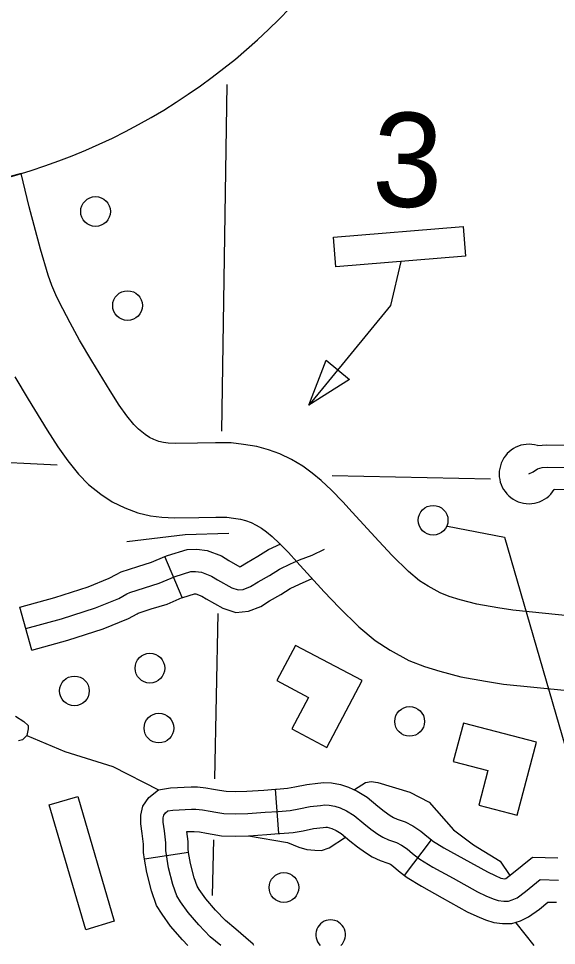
# Model space of a CAD drawing. Extents: x 653372 to 905732, y 627442 to 787275.
# Drawn here: x 724877 to 726687, y 728634 to 731752 of the extents above; entities that cross this region are included whole.
import ezdxf

# ---------------------------------------------------------------- set-up
doc = ezdxf.new("R2010")
doc.units = 0
for name, color, linetype in [('10', 7, 'Continuous'), ('31', 7, 'Continuous'), ('32', 7, 'Continuous'), ('35', 7, 'Continuous'), ('5', 7, 'Continuous'), ('56', 7, 'Continuous'), ('58', 7, 'Continuous'), ('63', 7, 'Continuous'), ('9', 7, 'Continuous')]:
    doc.layers.add(name, color=color, linetype=linetype)

msp = doc.modelspace()

# ---------------------------------------------------------------- linework, layer by layer
at = {"layer": '10'}
for points in [[(724885.9, 731230.7), (724766.1, 731198.7)], [(726748.3, 729740.2), (726540.2, 729761.2), (726489.6, 729769.1), (726419.4, 729782.1), (726362.4, 729796.7), (726325.5, 729808.2), (726295.6, 729819.9), (726255.2, 729841.9), (726225.8, 729860.9), (726189.5, 729891.5), (726134.3, 729945.1), (726089.2, 729993.5), (725999.1, 730091.5), (725968.5, 730125.9), (725930.5, 730165), (725895.4, 730197.8), (725865.1, 730222.4), (725833.2, 730246), (725795.7, 730268.4), (725755.9, 730287.6), (725718.2, 730300.9), (725678.9, 730312.6), (725634.3, 730319.6), (725592.2, 730324.3), (725540.2, 730324.6), (725479.8, 730323.7), (725406.5, 730322.8), (725381, 730323.9), (725365.5, 730326), (725349.6, 730329.6), (725332.3, 730336), (725317.5, 730343.1), (725303.1, 730352.9), (725281, 730370.6), (725265.3, 730386.6), (725241.9, 730415.3), (725216.3, 730451.3), (725185.3, 730499.7), (725123.8, 730600.6), (725082.4, 730670.4), (725050.9, 730728), (725025.9, 730776), (725006, 730815.4), (724989.7, 730854.5), (724977, 730889.2), (724950.8, 730976.3), (724913.5, 731119.2), (724885.9, 731230.7)], [(724865.1, 730546.6), (724909.6, 730471.7), (724973.3, 730367.2), (725009.1, 730311.3), (725042.9, 730263.8), (725078.7, 730219.8), (725113.1, 730184.7), (725154.5, 730151.6), (725192.3, 730125.9), (725234.8, 730105.5), (725278.1, 730089.6), (725321, 730079.6), (725359.1, 730074.7), (725402.3, 730072.7), (725483.3, 730073.7), (725541.4, 730074.6), (725577.5, 730074.4), (725600.9, 730071.8), (725623.7, 730068.2), (725640.9, 730063.1), (725659.7, 730056.4), (725677.1, 730048), (725694.5, 730037.6), (725711.9, 730024.8), (725731, 730009.2), (725755.5, 729986.4), (725785.3, 729955.7), (725813.6, 729923.8), (725905.8, 729823.7), (725955.6, 729770.2), (726021.6, 729706.1), (726076.6, 729659.7), (726127.4, 729626.8), (726189.7, 729592.9), (726242.7, 729572.1), (726294.3, 729556.1), (726365.4, 729537.9), (726447.6, 729522.6), (726508.3, 729513.2), (726723.8, 729491.4)]]:
    msp.add_lwpolyline(points, dxfattribs=at)
at = {"layer": '31'}
for points in [[(726622.6, 730315.9), (726654.6, 730318), (726731.2, 730316.6), (726892.4, 730310), (727082, 730302.7), (727118.1, 730301.9)], [(726594.2, 730220), (726608.1, 730227.3), (726622.9, 730237.1), (726638.4, 730241.8), (726656.4, 730243), (726729, 730241.6), (726889.4, 730235.1), (727079.7, 730227.7), (727508.7, 730218.2), (727835.3, 730211)], [(727114.8, 730151.9), (727077.4, 730152.7), (726886.4, 730160.2), (726726.7, 730166.7), (726679.3, 730167.5)]]:
    msp.add_lwpolyline(points, dxfattribs=at)
msp.add_arc((726594.2, 730220), 100, 73.4896, 328.3228, dxfattribs=at)
at = {"layer": '32'}
for p, q in [((725428.3, 729804.2), (725370, 729942.3)), ((724921.9, 729627.3), (724881.6, 729771.8)), ((725753.4, 729009.7), (725742.1, 729159.3)), ((726176.1, 728868.9), (726266.6, 728988.5)), ((725449.6, 728946.7), (725301.4, 728923.4))]:
    msp.add_line(p, q, dxfattribs=at)
for points in [[(725370, 729942.3), (725378.6, 729946), (725444.2, 729965.9), (725476.7, 729967.4), (725511.5, 729962.2), (725559.9, 729944.1), (725585.3, 729928.6), (725622, 729907.7), (725624.2, 729908.6), (725644.7, 729921.4), (725682.5, 729943), (725718.7, 729966), (725759.4, 729984.9)], [(724901.7, 729699.5), (725021.4, 729732.9), (725136.4, 729770), (725214.9, 729801.2), (725241.1, 729816.1), (725251.3, 729821.2), (725301.1, 729837.3), (725350.9, 729852.9), (725404.2, 729875.4), (725456.9, 729891.4), (725472.8, 729892.1), (725492.7, 729889.2), (725526.9, 729876.4), (725547.1, 729864), (725595.1, 729836.7), (725616.6, 729829.6), (725633.1, 729831.5), (725658, 729841.3), (725683.2, 729857), (725721.2, 729878.7), (725754.8, 729900), (725791.7, 729917.1), (725822.6, 729930.9), (725864.8, 729947.3), (725907.1, 729967.2)], [(724881.6, 729771.8), (724999.8, 729804.8), (725111.1, 729840.6), (725182.4, 729868.9), (725205.7, 729882.2), (725222.7, 729890.8), (725278.4, 729908.8), (725325.1, 729923.4), (725370, 729942.3)], [(725428.3, 729804.2), (725429.7, 729804.8), (725469.4, 729816.8), (725473.9, 729816.1), (725494, 729808.6), (725509, 729799.4), (725564.4, 729767.9), (725608.6, 729753.3), (725651.3, 729758.1), (725691.9, 729774), (725721.6, 729792.6), (725760, 729814.5), (725790.8, 729834.1), (725822.7, 729848.8), (725865.2, 729867.7)], [(724921.9, 729627.3), (725043, 729661.1), (725161.8, 729699.4), (725247.4, 729733.4), (725276.6, 729749.9), (725279.9, 729751.6), (725323.8, 729765.9), (725376.8, 729782.4), (725428.3, 729804.2)], [(725301.4, 728923.4), (725297.7, 728946.7), (725297.8, 728974.6), (725293.7, 729010), (725288.9, 729043.1), (725288.9, 729071.6), (725295.9, 729102), (725315.3, 729131.7), (725348.6, 729157.5), (725388.7, 729163.7), (725458.4, 729167.6), (725479.3, 729167), (725506.9, 729163.9), (725533.6, 729159.3), (725552.9, 729156.4), (725575.3, 729152.3), (725606.4, 729151.8), (725645.4, 729152.7), (725702.4, 729156.3), (725742.1, 729159.3)], [(725742.1, 729159.3), (725744.8, 729159.5), (725782, 729162.6), (725807, 729166.9), (725846.7, 729174.8), (725884.3, 729179.1), (725904.8, 729181.6), (725930.5, 729180.8), (725959.9, 729175.6), (725987.4, 729166.4), (726016.7, 729152.6), (726049.9, 729132.3), (726086.4, 729101.8), (726106.9, 729085.4), (726127.6, 729071.2), (726138.6, 729064.2), (726150.5, 729058.8), (726177.9, 729049.1), (726203.8, 729036.5), (726231, 729017.9), (726250.5, 729000.7), (726266.6, 728988.6)], [(725372.7, 728952.6), (725372.8, 728978.9), (725368, 729019.6), (725363.9, 729048.5), (725363.9, 729063.1), (725366, 729072.1), (725371.2, 729080.2), (725379.2, 729086.3), (725396.6, 729089), (725459.4, 729092.6), (725474, 729092.1), (725496.3, 729089.7), (725521.7, 729085.2), (725540.7, 729082.4), (725567.9, 729077.5), (725606.7, 729076.8), (725648.6, 729077.8), (725707.5, 729081.5), (725750.7, 729084.7), (725791.4, 729088.1), (725820.7, 729093.1), (725858.3, 729100.7), (725893.1, 729104.6), (725908.2, 729106.5), (725922.8, 729106), (725941.4, 729102.7), (725959.4, 729096.7), (725981, 729086.5), (726006.1, 729071.2), (726039, 729043.7), (726062.1, 729025.2), (726086.3, 729008.5), (726103, 728998), (726122.3, 728989.2), (726148.9, 728979.8), (726166, 728971.5), (726184.8, 728958.6), (726203, 728942.6), (726227.5, 728924.1), (726270.5, 728897.2), (726339.1, 728859.6), (726420.8, 728813.8), (726449.6, 728800.6), (726473.9, 728789.9), (726491.1, 728784.8), (726510.2, 728782.4), (726525.2, 728782.4), (726538.1, 728786.6), (726554.7, 728794.3), (726583.2, 728815.3), (726632.2, 728855.4)], [(725449.6, 728946.7), (725447.7, 728958.4), (725447.8, 728983.2), (725443.9, 729016.6), (725460.4, 729017.5), (725468.7, 729017.3), (725485.7, 729015.4), (725509.7, 729011.2), (725528.5, 729008.4), (725560.5, 729002.6), (725606.9, 729001.7), (725651.9, 729002.8), (725712.7, 729006.7), (725753.4, 729009.7)], [(725753.4, 729009.7), (725756.6, 729010), (725800.8, 729013.6), (725834.5, 729019.4), (725870, 729026.5), (725901.9, 729030.2), (725911.6, 729031.3), (725915.1, 729031.2), (725922.9, 729029.8), (725931.4, 729027), (725945.3, 729020.4), (725962.3, 729010), (725991.6, 728985.6), (726017.4, 728965), (726044.9, 728945.9), (726067.4, 728931.8), (726094.2, 728919.6), (726120, 728910.5), (726128.3, 728906.5), (726138.6, 728899.4), (726155.5, 728884.4), (726176.1, 728868.9)], [(726266.6, 728988.5), (726270.1, 728985.9), (726308.4, 728962), (726375.5, 728925.2), (726454.8, 728880.7), (726480.4, 728869), (726499.8, 728860.4), (726506.5, 728858.5), (726513, 728857.6), (726516.3, 728859.1), (726537.1, 728874.6), (726606.4, 728931.1), (726691, 728928.7)], [(725557.4, 728633.5), (725522.3, 728662.7), (725484.4, 728702.4), (725448.1, 728744.6), (725422.5, 728780.4), (725409.7, 728800.6), (725396.5, 728838.6), (725381.9, 728894.4), (725372.7, 728952.6)], [(725446.5, 728633.5), (725428.8, 728652), (725389, 728698.2), (725360.2, 728738.6), (725341.7, 728767.8), (725324.7, 728816.8), (725308.4, 728879.1), (725301.4, 728923.4)], [(725669.2, 728633.5), (725666.1, 728637.5), (725641.9, 728658.8), (725608.8, 728688.3), (725573.6, 728717.6), (725540, 728752.8), (725507.1, 728790.9), (725484.7, 728822.3), (725477.7, 728833.4), (725468.3, 728860.5), (725455.4, 728909.8), (725449.6, 728946.7)], [(726176.1, 728868.9), (726185, 728862.2), (726232.6, 728832.5), (726302.7, 728794), (726386.8, 728746.9), (726418.8, 728732.3), (726448, 728719.3), (726475.7, 728711.1), (726505.5, 728707.4), (726537.1, 728707.4), (726565.5, 728716.6), (726593.2, 728729.4), (726629.2, 728756.1), (726658, 728779.6), (726686.8, 728778.8)], [(726632.2, 728855.4), (726694.1, 728853.6)]]:
    msp.add_lwpolyline(points, dxfattribs=at)
at = {"layer": '35'}
for points in [[(724905.1, 729339.8), (725032.7, 729285.8), (725194.4, 729236), (725348.6, 729157.5)], [(726008, 729157.9), (726044.6, 729181.6), (726063.4, 729184.8), (726086.5, 729181.4), (726194, 729149.6), (726258.6, 729115.8), (726340.7, 729022.4), (726407.5, 728972.6), (726497.7, 728917.4), (726530.2, 728868.9)], [(725650.4, 729002.7), (725781.9, 728979.6), (725819.8, 728964.6), (725847.6, 728956.2), (725873.8, 728953.6), (725896.3, 728952.9), (725922.8, 728961.5), (725977.5, 728997.4)], [(726549.7, 728709.2), (726611.1, 728633.5)]]:
    msp.add_lwpolyline(points, dxfattribs=at)
at = {"layer": '5'}
for points in [[(725577.9, 731529.9), (725559.8, 730363.9)], [(725007.7, 730249.7), (724735.6, 730263.2)], [(725932.3, 730214.5), (726464.7, 730203.4)], [(725548.1, 729750.3), (725537, 729194.1)], [(725532.9, 728989.1), (725529.1, 728801.4)]]:
    msp.add_lwpolyline(points, dxfattribs=at)
at = {"layer": '56'}
for p, q in [((725854, 730451.9), (725911.8, 730602.4)), ((725911.8, 730602.4), (725990.6, 730537.7)), ((725990.6, 730537.7), (725854, 730451.9))]:
    msp.add_line(p, q, dxfattribs=at)
for points in [[(725944.8, 730916.9), (725936.6, 731016.5), (726372.6, 731052.3), (726380.8, 730952.6)], [(724980.5, 729106.5), (725076.5, 729134.6), (725199.3, 728714.7), (725103.4, 728686.6)]]:
    msp.add_lwpolyline(points, close=True, dxfattribs=at)
for points in [[(726162.8, 730934.8), (726129, 730786.3), (725854, 730451.9)], [(726320.3, 730044.7), (726511.7, 730007.6), (726769.9, 729117.9), (726964.3, 729054.3)], [(725241.3, 729992.5), (725437.4, 730016.8), (725584.8, 730020.7)]]:
    msp.add_lwpolyline(points, dxfattribs=at)
for centre in [(725136.4, 731103.1), (725244.1, 730786.4), (726271.9, 730064.2), (725319.3, 729566.6), (725065.4, 729489.9), (726193, 729387.3), (725349.6, 729365.1), (725770.2, 728828.5)]:
    msp.add_circle(centre, 50, dxfattribs=at)
msp.add_arc((725927, 728669.7), 50, 313.6001, 226.3999, dxfattribs=at)
at = {"layer": '58'}
for points in [[(726033.4, 729524.5), (725808.7, 729643), (725746.2, 729524.5), (725852.5, 729468.4), (725796.5, 729362.3), (725914.8, 729299.8)], [(726619.7, 729317.4), (726374, 729382), (726339.9, 729252.4), (726456.2, 729221.8), (726425.6, 729105.8), (726555, 729071.7)]]:
    msp.add_lwpolyline(points, close=True, dxfattribs=at)
at = {"layer": '63'}
msp.add_arc((724294.2, 733201.6), 2057.8, 247.0654, 336.5277, dxfattribs=at)
at = {"layer": '9'}
msp.add_lwpolyline([(724867.5, 729405.2), (724895.6, 729386.6), (724910.3, 729373.9), (724909.9, 729362.9), (724905.1, 729339.8), (724891, 729325.2), (724877.2, 729321.5)], dxfattribs=at)

# ---------------------------------------------------------------- texts
at = {"layer": '56'}
msp.add_text('3', height=316.8, rotation=358.28, dxfattribs=at).set_placement((726064.1, 731122.3))

doc.saveas('drawing.dxf')
